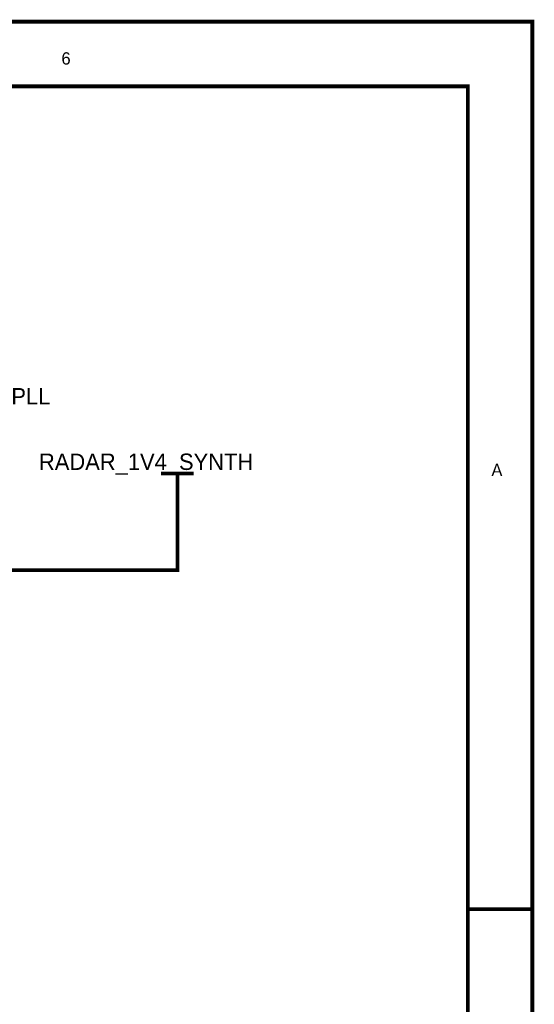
# Model space of a CAD drawing. Header units: inches. Extents: x 0 to 17, y 0 to 11.
# Tile 272 of 272: x 15.4 to 17, y 8 to 11. Entities that reach past the tile are written whole.
import ezdxf

# ---------------------------------------------------------------- set-up
doc = ezdxf.new("R2010")
doc.units = ezdxf.units.IN
doc.header["$MEASUREMENT"] = 0
doc.layers.add('Sheet', color=255, linetype='Continuous')

msp = doc.modelspace()

# ---------------------------------------------------------------- linework, layer by layer
at = {"layer": 'Sheet'}
for points in [[(0.0008, 11, 0.0118, 0.0118, 0), (17, 11, 0.0118, 0.0118, 0), (17, 0, 0.0118, 0.0118, 0), (0.0008, 0, 0.0118, 0.0118, 0), (0.0008, 11, 0.0118, 0.0118, 0)], [(0.0008, 11, 0.0039, 0.0039, 0), (0.0008, 0, 0.0039, 0.0039, 0), (17, 0, 0.0039, 0.0039, 0), (17, 11, 0.0039, 0.0039, 0), (0.0008, 11, 0.0039, 0.0039, 0), (0.0008, 11, 0.0039, 0.0039, 0)], [(0.2006, 10.7994, 0.0118, 0.0118, 0), (16.8002, 10.7994, 0.0118, 0.0118, 0), (16.8002, 0.1998, 0.0118, 0.0118, 0), (0.2006, 0.1998, 0.0118, 0.0118, 0), (0.2006, 10.7994, 0.0118, 0.0118, 0)], [(0.2006, 10.7994, 0.0039, 0.0039, 0), (0.2006, 0.1998, 0.0039, 0.0039, 0), (16.8002, 0.1998, 0.0039, 0.0039, 0), (16.8002, 10.7994, 0.0039, 0.0039, 0), (0.2006, 10.7994, 0.0039, 0.0039, 0), (0.2006, 10.7994, 0.0039, 0.0039, 0)]]:
    msp.add_lwpolyline(points, format="xyseb", close=True, dxfattribs=at)
for points in [[(17, 11, 0.0118, 0.0118, 0), (16.8002, 11, 0.0118, 0.0118, 0)], [(17, 11, 0.0118, 0.0118, 0), (17, 10.7994, 0.0118, 0.0118, 0)], [(15.8495, 9.5996, 0.0118, 0.0118, 0), (15.9502, 9.5996, 0.0118, 0.0118, 0)], [(15.9002, 9.4997, 0.0118, 0.0118, 0), (15.9002, 9.5996, 0.0118, 0.0118, 0)], [(15.1002, 9.2999, 0.0118, 0.0118, 0), (15.9002, 9.2999, 0.0118, 0.0118, 0), (15.9002, 9.4997, 0.0118, 0.0118, 0)], [(17, 8.25, 0.0118, 0.0118, 0), (16.8002, 8.25, 0.0118, 0.0118, 0)]]:
    msp.add_lwpolyline(points, format="xyseb", dxfattribs=at)

# ---------------------------------------------------------------- texts
for s, height, p in [('6', 0.0381, (15.541, 10.8668)), ('RADAR_1V4_APLL', 0.05075, (14.9067, 9.8137)), ('RADAR_1V4_SYNTH', 0.05075, (15.4713, 9.6107)), ('A', 0.0381, (16.8731, 9.5917))]:
    msp.add_text(s, height=height, dxfattribs=at).set_placement(p)

doc.saveas('drawing.dxf')
